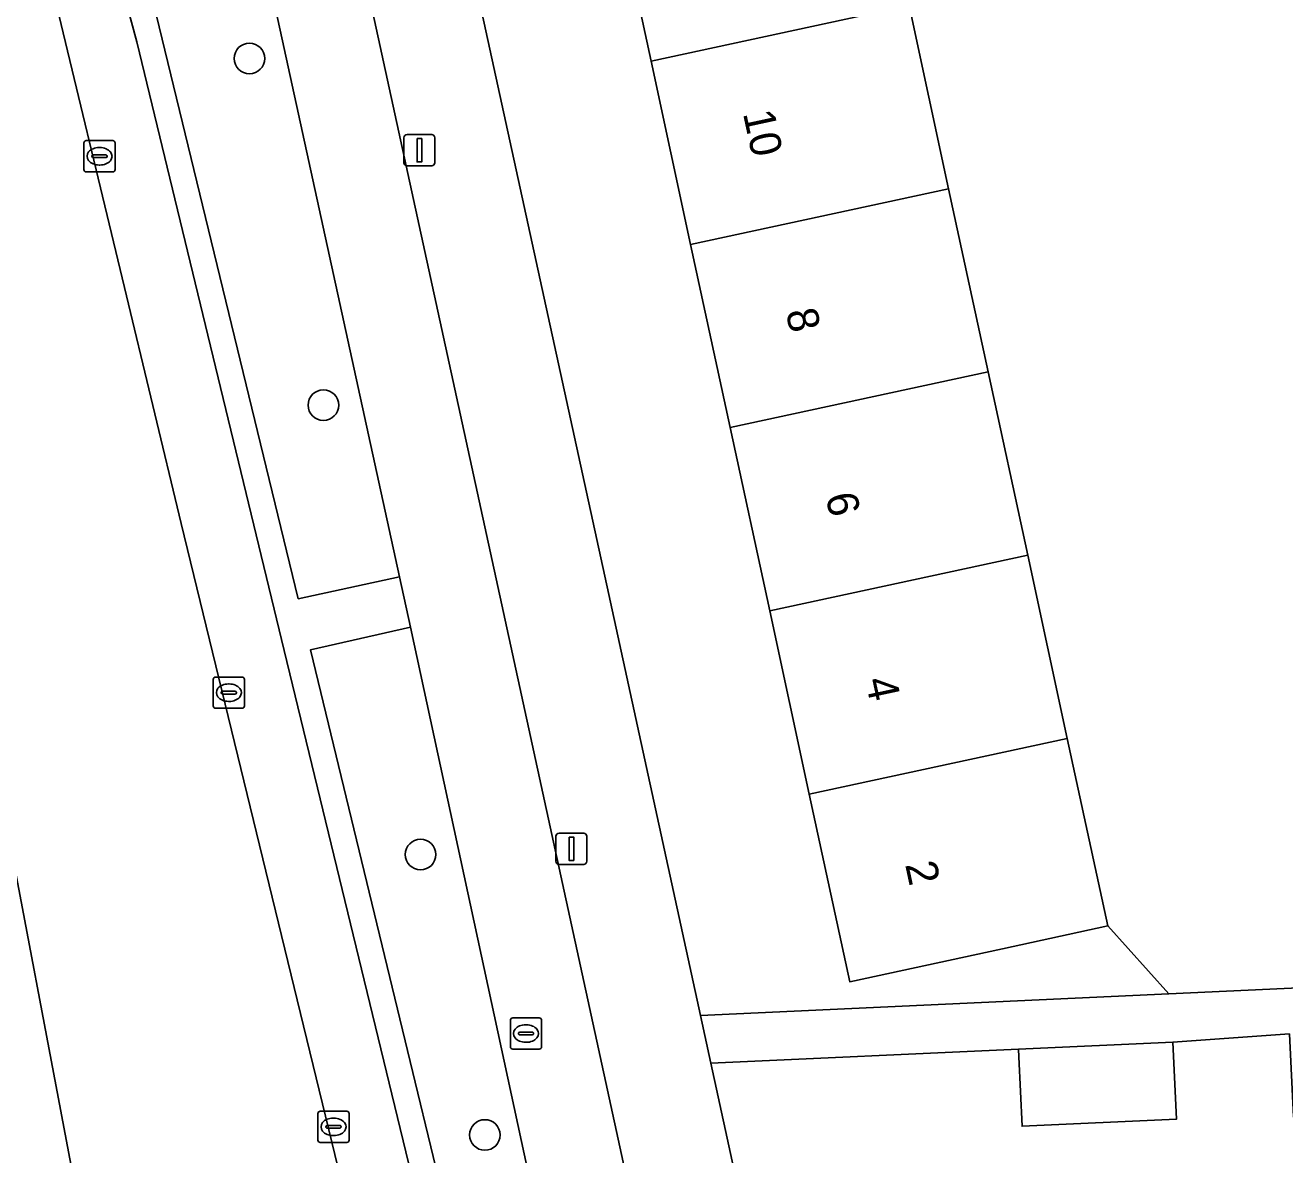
# Model space of a CAD drawing. Extents: x 160554 to 161248, y 385329 to 386506.
# Drawn here: x 160834.17 to 160874.5, y 385366.45 to 385402.6 of the extents above; entities that cross this region are included whole.
import ezdxf

# ---------------------------------------------------------------- set-up
doc = ezdxf.new("R2010")
doc.units = 0
for name, color, linetype in [('IMGEO_Berm_groen', 7, 'Continuous'), ('IMGEO_Boom', 7, 'Continuous'), ('IMGEO_Erf', 7, 'Continuous'), ('IMGEO_Fietspad_gesloten', 7, 'Continuous'), ('IMGEO_Kolk', 7, 'Continuous'), ('IMGEO_Lichtmast', 7, 'Continuous'), ('IMGEO_Pand', 7, 'Continuous'), ('IMGEO_Pand_nummerreeks', 7, 'Continuous'), ('IMGEO_Parkeervlak_open', 7, 'Continuous'), ('IMGEO_Rijbaan_lokaal_gesloten', 7, 'Continuous'), ('IMGEO_Rioolput', 7, 'Continuous'), ('IMGEO_Verkeerseiland_groen', 7, 'Continuous'), ('IMGEO_Voetpad_open', 7, 'Continuous')]:
    doc.layers.add(name, color=color, linetype=linetype)

msp = doc.modelspace()

# ---------------------------------------------------------------- linework, layer by layer
at = {"layer": 'IMGEO_Berm_groen'}
for points in [[(160846.51, 385383.335), (160843.312, 385382.613), (160850.51, 385352.86), (160849.718, 385352.693), (160849.785, 385352.419)], [(160854.045, 385348.406), (160852.421, 385355.951), (160846.51, 385383.335)]]:
    msp.add_lwpolyline(points, dxfattribs=at)
at = {"layer": 'IMGEO_Boom'}
for centre in [(160841.352, 385401.538), (160843.72, 385390.442), (160846.831, 385376.057), (160848.891, 385367.081)]:
    msp.add_circle(centre, 0.489, dxfattribs=at)
at = {"layer": 'IMGEO_Erf'}
msp.add_lwpolyline([(160854.21, 385401.452), (160852.944, 385407.317), (160851.677, 385413.182), (160850.38, 385419.188), (160845.494, 385418.133), (160852.861, 385384.381), (160855.793, 385370.91), (160870.791, 385371.602), (160868.833, 385373.771), (160865.462, 385373.043), (160860.574, 385371.987), (160859.277, 385377.993), (160858.01, 385383.858), (160856.744, 385389.723), (160855.477, 385395.588)], close=True, dxfattribs=at)
for points in [[(160862.47, 385403.235), (160863.736, 385397.37), (160865.003, 385391.506), (160866.269, 385385.641), (160867.536, 385379.776), (160868.833, 385373.771), (160870.791, 385371.602), (160877.019, 385371.889), (160876.742, 385377.54), (160878.457, 385377.572), (160878.235, 385382.13), (160878.005, 385386.871), (160880.011, 385386.98), (160879.895, 385389.763), (160877.87, 385389.674), (160877.649, 385394.232), (160877.419, 385398.963), (160877.86, 385398.98), (160877.7, 385401.716), (160875.765, 385401.582), (160875.508, 385406.109)], [(160897.711, 385368.642), (160897.419, 385368.63), (160892.731, 385368.445), (160892.603, 385371.183), (160891.112, 385371.113), (160891.257, 385368.387), (160886.622, 385368.205), (160886.563, 385370.9), (160884.068, 385370.75), (160884.191, 385368.096), (160879.264, 385367.867), (160874.773, 385367.659), (160874.65, 385370.313), (160870.918, 385370.055), (160871.03, 385367.582), (160866.089, 385367.358), (160865.988, 385369.58), (160865.977, 385369.831), (160856.125, 385369.384), (160861.854, 385343.067)]]:
    msp.add_lwpolyline(points, dxfattribs=at)
at = {"layer": 'IMGEO_Fietspad_gesloten'}
for points in [[(160849.485, 385383.807), (160839.957, 385427.534), (160836.029, 385445.427), (160829.308, 385476.198), (160819.791, 385519.776), (160811.66, 385556.955), (160808.2, 385573.089)], [(160809.378, 385512.616), (160815.235, 385513.872), (160817.636, 385514.38), (160817.872, 385514.42), (160818.358, 385512.155), (160818.791, 385510.199), (160821.163, 385499.485), (160822.507, 385493.325), (160826.889, 385473.236), (160827.248, 385471.591), (160832.41, 385447.928), (160832.92, 385445.589), (160838.681, 385419.199), (160839.03, 385417.6), (160846.159, 385384.941), (160846.51, 385383.335), (160852.421, 385355.951), (160854.045, 385348.406), (160855, 385343.917)], [(160858.426, 385342.738), (160849.485, 385383.807)]]:
    msp.add_lwpolyline(points, dxfattribs=at)
at = {"layer": 'IMGEO_Kolk'}
for p, q in [((160836.052, 385397.981), (160836.052, 385398.833)), ((160836.127, 385398.907), (160836.979, 385398.907)), ((160837.053, 385398.833), (160837.053, 385397.981)), ((160836.311, 385398.401), (160836.311, 385398.413)), ((160836.749, 385398.364), (160836.351, 385398.364)), ((160836.354, 385398.45), (160836.752, 385398.45)), ((160836.54, 385398.687), (160836.565, 385398.687)), ((160836.795, 385398.413), (160836.795, 385398.401)), ((160836.563, 385398.127), (160836.538, 385398.127)), ((160836.979, 385397.907), (160836.127, 385397.907)), ((160840.193, 385380.812), (160840.193, 385381.664)), ((160840.268, 385381.738), (160841.12, 385381.738)), ((160840.681, 385381.518), (160840.706, 385381.518)), ((160841.194, 385381.664), (160841.194, 385380.812)), ((160840.452, 385381.232), (160840.452, 385381.244)), ((160840.89, 385381.195), (160840.492, 385381.195)), ((160840.495, 385381.281), (160840.893, 385381.281)), ((160840.936, 385381.244), (160840.936, 385381.232)), ((160841.12, 385380.738), (160840.268, 385380.738)), ((160840.704, 385380.958), (160840.679, 385380.958)), ((160843.544, 385366.914), (160843.544, 385367.766)), ((160843.619, 385367.84), (160844.471, 385367.84)), ((160844.545, 385367.766), (160844.545, 385366.914)), ((160843.803, 385367.334), (160843.803, 385367.346)), ((160844.241, 385367.297), (160843.843, 385367.297)), ((160843.846, 385367.383), (160844.244, 385367.383)), ((160844.032, 385367.62), (160844.057, 385367.62)), ((160844.287, 385367.346), (160844.287, 385367.334)), ((160844.055, 385367.06), (160844.03, 385367.06)), ((160844.471, 385366.84), (160843.619, 385366.84))]:
    msp.add_line(p, q, dxfattribs=at)
for points in [[(160836.052, 385397.981), (160836.052, 385398.833)], [(160836.127, 385398.907), (160836.979, 385398.907)], [(160837.053, 385398.833), (160837.053, 385397.981)], [(160836.979, 385397.907), (160836.127, 385397.907)], [(160840.193, 385380.812), (160840.193, 385381.664)], [(160840.268, 385381.738), (160841.12, 385381.738)], [(160841.194, 385381.664), (160841.194, 385380.812)], [(160841.12, 385380.738), (160840.268, 385380.738)], [(160843.544, 385366.914), (160843.544, 385367.766)], [(160843.619, 385367.84), (160844.471, 385367.84)], [(160844.545, 385367.766), (160844.545, 385366.914)], [(160844.471, 385366.84), (160843.619, 385366.84)]]:
    msp.add_lwpolyline(points, dxfattribs=at)
for centre, radius, start, end in [((160836.129, 385398.831), 0.0765, 91.552, 178.448), ((160836.129, 385398.831), 0.0765, 91.552, 178.448), ((160836.977, 385398.831), 0.0765, 1.552, 88.448), ((160836.977, 385398.831), 0.0765, 1.552, 88.448), ((160836.351, 385398.41), 0.0403, 85.8775, 175.7526), ((160836.348, 385398.4), 0.0366, 178.938, 274.7102), ((160836.752, 385398.407), 0.043, 264.8664, 352.4533), ((160836.756, 385398.412), 0.0386, 1.7309, 96.639), ((160836.129, 385397.983), 0.0765, 181.552, 268.448), ((160836.129, 385397.983), 0.0765, 181.552, 268.448), ((160836.977, 385397.983), 0.0765, 271.552, 358.448), ((160836.977, 385397.983), 0.0765, 271.552, 358.448), ((160840.27, 385381.662), 0.0765, 91.552, 178.448), ((160840.27, 385381.662), 0.0765, 91.552, 178.448), ((160841.118, 385381.662), 0.0765, 1.552, 88.448), ((160841.118, 385381.662), 0.0765, 1.552, 88.448), ((160840.492, 385381.241), 0.0403, 85.8775, 175.7526), ((160840.489, 385381.231), 0.0366, 178.938, 274.7102), ((160840.893, 385381.238), 0.043, 264.8664, 352.4533), ((160840.897, 385381.243), 0.0386, 1.7309, 96.639), ((160840.27, 385380.814), 0.0765, 181.552, 268.448), ((160840.27, 385380.814), 0.0765, 181.552, 268.448), ((160841.118, 385380.814), 0.0765, 271.552, 358.448), ((160841.118, 385380.814), 0.0765, 271.552, 358.448), ((160843.621, 385367.764), 0.0765, 91.552, 178.448), ((160843.621, 385367.764), 0.0765, 91.552, 178.448), ((160844.469, 385367.764), 0.0765, 1.552, 88.448), ((160844.469, 385367.764), 0.0765, 1.552, 88.448), ((160843.843, 385367.343), 0.0403, 85.8775, 175.7526), ((160843.84, 385367.333), 0.0366, 178.938, 274.7102), ((160844.244, 385367.34), 0.043, 264.8664, 352.4533), ((160844.248, 385367.345), 0.0386, 1.7309, 96.639), ((160843.621, 385366.916), 0.0765, 181.552, 268.448), ((160843.621, 385366.916), 0.0765, 181.552, 268.448), ((160844.469, 385366.916), 0.0765, 271.552, 358.448), ((160844.469, 385366.916), 0.0765, 271.552, 358.448)]:
    msp.add_arc(centre, radius, start, end, dxfattribs=at)
for centre, major_axis, ratio, start_param, end_param in [((160836.539, 385398.407), (-0.387, 0.002), 0.722429, 4.712389, 7.853982), ((160836.564, 385398.407), (-0.39, 0.002), 0.717154, 1.570796, 4.712389), ((160840.68, 385381.238), (-0.387, 0.002), 0.722429, 4.712389, 7.853982), ((160840.705, 385381.238), (-0.39, 0.002), 0.717154, 1.570796, 4.712389), ((160844.031, 385367.34), (-0.387, 0.002), 0.722429, 4.712389, 7.853982), ((160844.056, 385367.34), (-0.39, 0.002), 0.717154, 1.570796, 4.712389)]:
    msp.add_ellipse(centre, major_axis=major_axis, ratio=ratio, start_param=start_param, end_param=end_param, dxfattribs=at)
at = {"layer": 'IMGEO_Lichtmast'}
for p, q in [((160846.3, 385398.2), (160846.3, 385399)), ((160846.3, 385399), (160846.3, 385398.2)), ((160846.4, 385399.1), (160847.19, 385399.1)), ((160847.19, 385399.1), (160846.4, 385399.1)), ((160847.29, 385399), (160847.29, 385398.2)), ((160847.29, 385398.2), (160847.29, 385399)), ((160847.19, 385398.1), (160846.4, 385398.1)), ((160846.4, 385398.1), (160847.19, 385398.1)), ((160851.164, 385375.843), (160851.164, 385376.643)), ((160851.164, 385376.643), (160851.164, 385375.843)), ((160851.264, 385376.743), (160852.054, 385376.743)), ((160852.054, 385376.743), (160851.264, 385376.743)), ((160852.154, 385376.643), (160852.154, 385375.843)), ((160852.154, 385375.843), (160852.154, 385376.643)), ((160852.054, 385375.743), (160851.264, 385375.743)), ((160851.264, 385375.743), (160852.054, 385375.743))]:
    msp.add_line(p, q, dxfattribs=at)
for points in [[(160846.72, 385398.975), (160846.87, 385398.975), (160846.87, 385398.225), (160846.72, 385398.225), (160846.72, 385398.975)], [(160851.584, 385376.618), (160851.734, 385376.618), (160851.734, 385375.868), (160851.584, 385375.868), (160851.584, 385376.618)]]:
    msp.add_lwpolyline(points, dxfattribs=at)
for centre, start, end in [((160846.4, 385399), 90, 180), ((160846.4, 385399), 90, 180), ((160847.19, 385399), 0, 90), ((160847.19, 385399), 360, 90), ((160846.4, 385398.2), 180, 270), ((160846.4, 385398.2), 180, 270), ((160847.19, 385398.2), 270, 0), ((160847.19, 385398.2), 270, 0), ((160851.264, 385376.643), 90, 180), ((160851.264, 385376.643), 90, 180), ((160852.054, 385376.643), 0, 90), ((160852.054, 385376.643), 360, 90), ((160851.264, 385375.843), 180, 270), ((160851.264, 385375.843), 180, 270), ((160852.054, 385375.843), 270, 0), ((160852.054, 385375.843), 270, 0)]:
    msp.add_arc(centre, 0.1, start, end, dxfattribs=at)
at = {"layer": 'IMGEO_Pand'}
for points in [[(160861.203, 385409.099), (160852.944, 385407.317), (160854.21, 385401.452), (160862.47, 385403.235), (160865.567, 385403.903), (160864.301, 385409.767)], [(160854.21, 385401.452), (160855.477, 385395.588), (160863.736, 385397.37), (160862.47, 385403.235)], [(160865.003, 385391.506), (160863.736, 385397.37), (160855.477, 385395.588), (160856.744, 385389.723)], [(160866.269, 385385.641), (160865.003, 385391.506), (160856.744, 385389.723), (160858.01, 385383.858)], [(160858.01, 385383.858), (160859.277, 385377.993), (160867.536, 385379.776), (160866.269, 385385.641)], [(160859.277, 385377.993), (160860.574, 385371.987), (160865.462, 385373.043), (160868.833, 385373.771), (160867.536, 385379.776)], [(160866.089, 385367.358), (160871.03, 385367.582), (160870.918, 385370.055), (160865.977, 385369.831), (160865.988, 385369.58)]]:
    msp.add_lwpolyline(points, close=True, dxfattribs=at)
at = {"layer": 'IMGEO_Parkeervlak_open'}
for points in [[(160828.195, 385433.482), (160826.192, 385434.816), (160826.125, 385434.862), (160826.063, 385434.914), (160826.005, 385434.971), (160825.924, 385435.104), (160825.855, 385435.243), (160825.799, 385435.388), (160826.645, 385431.986), (160826.725, 385431.618), (160827.701, 385428.059), (160828.776, 385424.529), (160829.951, 385421.031), (160831.732, 385415.417), (160833.406, 385409.77), (160834.972, 385404.093), (160837.356, 385394.206), (160839.169, 385386.648), (160848.313, 385349.107), (160848.304, 385349.167)], [(160849.785, 385352.419), (160849.718, 385352.693), (160842.461, 385382.592), (160837.742, 385402.067), (160835.121, 385411.762)]]:
    msp.add_lwpolyline(points, dxfattribs=at)
at = {"layer": 'IMGEO_Rijbaan_lokaal_gesloten'}
for points in [[(160715.986, 385920.097), (160719.827, 385902.586), (160732.663, 385844.066), (160734.272, 385836.538), (160774.456, 385648.538), (160783.981, 385603.977), (160786.986, 385589.919), (160802.685, 385519.246), (160829.424, 385398.876), (160836.967, 385359.152), (160838.712, 385333.406), (160857.818, 385334.076)], [(160852.064, 385339.199), (160849.78, 385343.118), (160849.729, 385343.363), (160849.717, 385343.418), (160848.583, 385347.992), (160848.467, 385348.462), (160848.329, 385349.043), (160848.313, 385349.107), (160839.169, 385386.648), (160837.356, 385394.206), (160834.972, 385404.093), (160833.406, 385409.77)]]:
    msp.add_lwpolyline(points, dxfattribs=at)
at = {"layer": 'IMGEO_Rioolput'}
for p, q in [((160849.706, 385369.901), (160849.706, 385370.753)), ((160849.781, 385370.827), (160850.633, 385370.827)), ((160850.194, 385370.607), (160850.219, 385370.607)), ((160850.707, 385370.753), (160850.707, 385369.901)), ((160849.965, 385370.321), (160849.965, 385370.333)), ((160850.403, 385370.284), (160850.005, 385370.284)), ((160850.008, 385370.37), (160850.406, 385370.37)), ((160850.449, 385370.333), (160850.449, 385370.321)), ((160850.633, 385369.827), (160849.781, 385369.827)), ((160850.217, 385370.047), (160850.192, 385370.047))]:
    msp.add_line(p, q, dxfattribs=at)
for points in [[(160849.706, 385369.901), (160849.706, 385370.753)], [(160849.781, 385370.827), (160850.633, 385370.827)], [(160850.707, 385370.753), (160850.707, 385369.901)], [(160850.633, 385369.827), (160849.781, 385369.827)]]:
    msp.add_lwpolyline(points, dxfattribs=at)
for centre, radius, start, end in [((160849.783, 385370.751), 0.0765, 91.552, 178.448), ((160849.783, 385370.751), 0.0765, 91.552, 178.448), ((160850.631, 385370.751), 0.0765, 1.552, 88.448), ((160850.631, 385370.751), 0.0765, 1.552, 88.448), ((160850.005, 385370.33), 0.0403, 85.8775, 175.7526), ((160850.002, 385370.32), 0.0366, 178.938, 274.7102), ((160850.406, 385370.327), 0.043, 264.8664, 352.4533), ((160850.41, 385370.332), 0.0386, 1.7309, 96.639), ((160849.783, 385369.903), 0.0765, 181.552, 268.448), ((160849.783, 385369.903), 0.0765, 181.552, 268.448), ((160850.631, 385369.903), 0.0765, 271.552, 358.448), ((160850.631, 385369.903), 0.0765, 271.552, 358.448)]:
    msp.add_arc(centre, radius, start, end, dxfattribs=at)
for centre, major_axis, ratio, start_param, end_param in [((160850.193, 385370.327), (-0.387, 0.002), 0.722429, 4.712389, 7.853982), ((160850.218, 385370.327), (-0.39, 0.002), 0.717154, 1.570796, 4.712389)]:
    msp.add_ellipse(centre, major_axis=major_axis, ratio=ratio, start_param=start_param, end_param=end_param, dxfattribs=at)
at = {"layer": 'IMGEO_Verkeerseiland_groen'}
msp.add_lwpolyline([(160839.03, 385417.6), (160834.539, 385416.606), (160835.823, 385412.323), (160837.037, 385408.02), (160838.181, 385403.698), (160842.916, 385384.247), (160846.159, 385384.941)], close=True, dxfattribs=at)
at = {"layer": 'IMGEO_Voetpad_open'}
for points in [[(160832.655, 385476.932), (160829.308, 385476.198), (160836.029, 385445.427), (160839.957, 385427.534), (160849.485, 385383.807), (160858.426, 385342.738)], [(160833.69, 385416.569), (160835.121, 385411.762), (160837.742, 385402.067), (160842.461, 385382.592), (160849.718, 385352.693), (160850.51, 385352.86), (160843.312, 385382.613), (160846.51, 385383.335), (160846.159, 385384.941), (160842.916, 385384.247), (160838.181, 385403.698), (160837.037, 385408.02), (160835.823, 385412.323), (160834.539, 385416.606), (160839.03, 385417.6), (160838.681, 385419.199), (160834.067, 385418.181)], [(160861.854, 385343.067), (160856.125, 385369.384), (160855.793, 385370.91), (160852.861, 385384.381), (160845.494, 385418.133)], [(160877.019, 385371.889), (160870.791, 385371.602), (160855.793, 385370.91), (160856.125, 385369.384), (160865.977, 385369.831), (160870.918, 385370.055), (160874.65, 385370.313)]]:
    msp.add_lwpolyline(points, dxfattribs=at)

# ---------------------------------------------------------------- texts
at = {"layer": 'IMGEO_Pand_nummerreeks'}
for s, p in [('10', (160857.149, 385399.785)), ('8', (160858.52, 385393.435)), ('6', (160859.793, 385387.539)), ('4', (160861.067, 385381.638)), ('2', (160862.342, 385375.74))]:
    msp.add_text(s, height=1, rotation=282.187, dxfattribs=at).set_placement(p)

doc.saveas('drawing.dxf')
